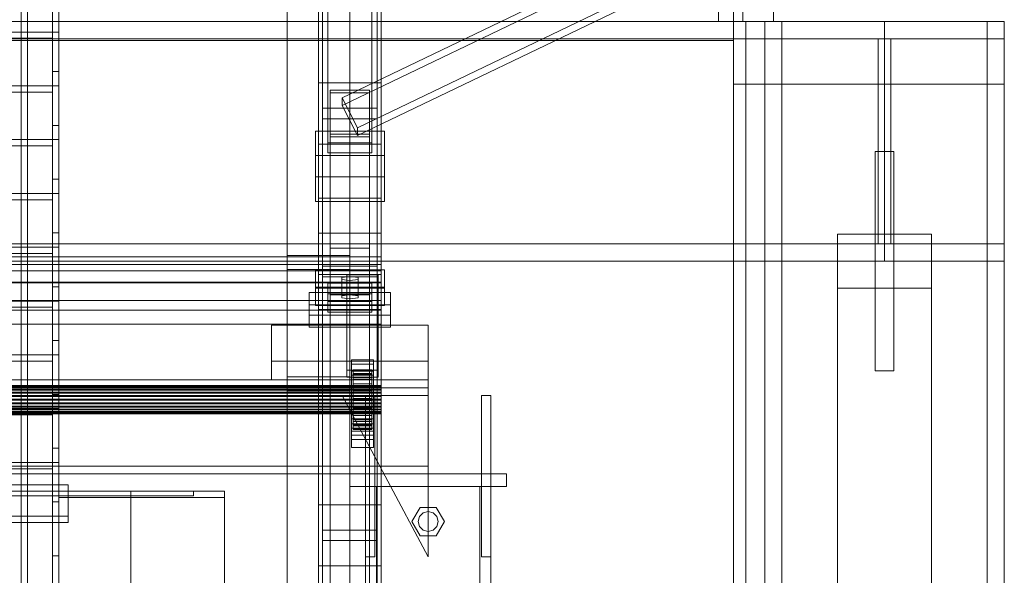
# Model space of a CAD drawing. Header units: millimetres. Extents: x -2233 to 61924, y -68080 to 6847.
# Tile 396 of 656: x 1269 to 1898, y -33054 to -32699. Entities that reach past the tile are written whole.
import ezdxf

# ---------------------------------------------------------------- set-up
doc = ezdxf.new("R2010")
doc.units = ezdxf.units.MM
for name, color, linetype, lineweight in [('frontal_C03', 7, 'Continuous', 0), ('frontal_C03-dry', 7, 'Continuous', 0), ('frontal_secador', 7, 'Continuous', 0), ('frontal_tolva', 7, 'Continuous', 0)]:
    doc.layers.add(name, color=color, linetype=linetype, lineweight=lineweight)

msp = doc.modelspace()

# ---------------------------------------------------------------- linework, layer by layer
at = {"layer": 'frontal_C03'}
for p, q in [((1270, -32314.944), (1270, -34875.113)), ((1270, -32318.841), (1270, -34879.011)), ((1274, -34875.113), (1274, -32314.944)), ((1500, -32314.944), (1500, -34875.113)), ((1500, -34879.011), (1500, -32318.841)), ((1270, -35001.792), (1270, -32441.623)), ((1274, -32441.623), (1274, -35001.792)), ((1460, -32739.193), (1460, -32514.617)), ((1500, -32514.617), (1500, -32739.193)), ((1462.5, -32856.206), (1462.5, -32530.737)), ((1497.5, -32530.737), (1497.5, -32856.206)), ((1462.5, -32862.943), (1462.5, -32537.475)), ((1497.5, -32862.943), (1497.5, -32537.475)), ((1460, -32778.171), (1460, -32553.595)), ((1500, -32778.171), (1500, -32553.595)), ((1440, -32926.85), (1440, -32579.944)), ((1480, -32579.944), (1480, -32926.85)), ((1440, -32588.927), (1440, -32935.833)), ((1480, -32935.833), (1480, -32588.927)), ((1466, -32777.531), (1466, -32619.182)), ((1475.132, -32748.616), (1742.632, -32619.988)), ((1494, -32619.182), (1494, -32777.531)), ((1466, -32625.47), (1466, -32783.819)), ((1742.632, -32624.929), (1475.132, -32753.557)), ((1494, -32783.819), (1494, -32625.47)), ((1484.868, -32767.841), (1752.368, -32639.213)), ((1484.868, -32772.782), (1752.368, -32644.153)), ((1500, -32739.193), (1460, -32739.193)), ((1460, -32739.193), (1460, -32778.171)), ((1460, -33008.685), (1460, -32739.193)), ((1500, -32778.171), (1500, -32739.193)), ((1500, -32739.193), (1500, -33008.685)), ((1467.5, -32773.613), (1467.5, -32743.751)), ((1467.5, -32743.751), (1492.5, -32743.751)), ((1467.5, -32743.751), (1467.5, -32844.643)), ((1492.5, -32745.504), (1467.5, -32745.504)), ((1467.5, -32745.504), (1467.5, -32771.861)), ((1467.5, -33340.464), (1467.5, -32745.504)), ((1492.5, -32743.751), (1492.5, -32773.613)), ((1492.5, -32844.643), (1492.5, -32743.751)), ((1492.5, -32771.861), (1492.5, -32745.504)), ((1492.5, -32745.504), (1492.5, -33340.464)), ((1484.868, -32767.841), (1475.132, -32748.616)), ((1475.132, -32748.616), (1475.132, -32753.557)), ((1475.132, -32753.557), (1484.868, -32772.782)), ((1462.5, -32762.051), (1462.5, -32755.314)), ((1462.5, -32755.314), (1497.5, -32755.314)), ((1462.5, -33080.782), (1462.5, -32755.314)), ((1497.5, -32755.314), (1497.5, -32762.051)), ((1497.5, -32755.314), (1497.5, -33080.782)), ((1497.5, -32762.051), (1462.5, -32762.051)), ((1462.5, -33087.519), (1462.5, -32762.051)), ((1497.5, -33087.519), (1497.5, -32762.051)), ((1458, -32785.612), (1458, -32769.892)), ((1458, -32769.892), (1502, -32769.892)), ((1458, -32799.125), (1458, -32769.892)), ((1467.5, -32771.861), (1492.5, -32771.861)), ((1467.5, -33366.821), (1467.5, -32771.861)), ((1484.868, -32772.782), (1484.868, -32767.841)), ((1492.5, -33366.821), (1492.5, -32771.861)), ((1502, -32769.892), (1502, -32785.612)), ((1502, -32769.892), (1502, -32799.125)), ((1460, -32778.171), (1500, -32778.171)), ((1460, -33047.663), (1460, -32778.171)), ((1494, -32777.531), (1466, -32777.531)), ((1466, -32777.531), (1466, -32783.819)), ((1492.5, -32773.613), (1467.5, -32773.613)), ((1467.5, -32773.613), (1467.5, -32874.506)), ((1492.5, -32773.613), (1492.5, -32874.506)), ((1494, -32783.819), (1494, -32777.531)), ((1500, -33047.663), (1500, -32778.171)), ((1466, -32783.819), (1494, -32783.819)), ((1502, -32785.612), (1458, -32785.612)), ((1458, -32785.612), (1458, -32814.846)), ((1502, -32814.846), (1502, -32785.612)), ((1502, -32799.125), (1458, -32799.125)), ((1458, -32799.125), (1458, -32814.846)), ((1502, -32814.846), (1502, -32799.125)), ((1458, -32814.846), (1502, -32814.846)), ((1500, -32812.755), (1460, -32812.755)), ((1460, -32812.755), (1460, -32861.478)), ((1460, -32835.213), (1460, -32812.755)), ((1500, -32861.478), (1500, -32812.755)), ((1500, -32812.755), (1500, -32835.213)), ((1500, -32835.213), (1460, -32835.213)), ((1460, -32835.213), (1460, -32883.936)), ((1460, -33059.789), (1460, -32835.213)), ((1500, -32883.936), (1500, -32835.213)), ((1500, -32835.213), (1500, -33059.789)), ((1492.5, -32844.643), (1467.5, -32844.643)), ((1467.5, -32844.643), (1467.5, -32874.506)), ((1492.5, -32874.506), (1492.5, -32844.643)), ((-1500, -32850.211), (1500, -32850.211)), ((1440, -32858.418), (1440, -32849.435)), ((1440, -32849.435), (1480, -32849.435)), ((1440, -33196.342), (1440, -32849.435)), ((1480, -32849.435), (1480, -32858.418)), ((1480, -32849.435), (1480, -33196.342)), ((1500, -32850.211), (1500, -32859.194)), ((1500, -32850.211), (1500, -32884.317)), ((-1500, -32855.102), (1500, -32855.102)), ((1500, -32859.194), (-1500, -32859.194)), ((1480, -32858.418), (1440, -32858.418)), ((1440, -32858.418), (1440, -33205.325)), ((1458, -32869.718), (1458, -32858.49)), ((1458, -32858.49), (1502, -32858.49)), ((1458, -32870.183), (1458, -32858.49)), ((1497.5, -32856.206), (1462.5, -32856.206)), ((1462.5, -32856.206), (1462.5, -32862.943)), ((1480, -33205.325), (1480, -32858.418)), ((1497.5, -32862.943), (1497.5, -32856.206)), ((1500, -32855.102), (1500, -32866.511)), ((1500, -32855.102), (1500, -32866.796)), ((1500, -32893.3), (1500, -32859.194)), ((1502, -32858.49), (1502, -32869.718)), ((1502, -32858.49), (1502, -32870.183)), ((1500, -32866.511), (-1500, -32866.511)), ((1500, -32866.796), (-1500, -32866.796)), ((1460, -32861.478), (1500, -32861.478)), ((1460, -32883.936), (1460, -32861.478)), ((1462.5, -32862.943), (1497.5, -32862.943)), ((1466, -32873.919), (1466, -32867.182)), ((1466, -32867.182), (1494, -32867.182)), ((1466, -32878.876), (1466, -32867.182)), ((1480, -32862.757), (1474.804, -32863.43)), ((1474.804, -32863.43), (1474.804, -32864.778)), ((1474.804, -32875.124), (1474.804, -32863.43)), ((1474.804, -32864.778), (1480, -32865.452)), ((1474.804, -32876.471), (1474.804, -32864.778)), ((1478, -32866.35), (1478, -32861.858)), ((1478, -32861.858), (1498, -32861.858)), ((1478, -32922.664), (1478, -32861.858)), ((1498, -32866.35), (1478, -32866.35)), ((1478, -32866.35), (1478, -32927.156)), ((1485.196, -32863.43), (1480, -32862.757)), ((1480, -32874.45), (1480, -32862.757)), ((1480, -32865.452), (1485.196, -32864.778)), ((1480, -32865.452), (1480, -32877.145)), ((1485.196, -32864.778), (1485.196, -32863.43)), ((1485.196, -32875.124), (1485.196, -32863.43)), ((1485.196, -32876.471), (1485.196, -32864.778)), ((1494, -32867.182), (1494, -32873.919)), ((1494, -32867.182), (1494, -32878.876)), ((1498, -32861.858), (1498, -32866.35)), ((1498, -32861.858), (1498, -32922.664)), ((1498, -32927.156), (1498, -32866.35)), ((1500, -32883.936), (1500, -32861.478)), ((1500, -32878.204), (1500, -32866.511)), ((1500, -32878.204), (1500, -32866.796)), ((1454, -32887.482), (1454, -32873.109)), ((1454, -32873.109), (1506, -32873.109)), ((1454, -32880.905), (1454, -32873.109)), ((1502, -32869.718), (1458, -32869.718)), ((1458, -32869.718), (1458, -32881.412)), ((1502, -32870.183), (1458, -32870.183)), ((1458, -32870.183), (1458, -32881.412)), ((1502, -32881.412), (1502, -32869.718)), ((1502, -32881.412), (1502, -32870.183)), ((1506, -32873.109), (1506, -32887.482)), ((1506, -32873.109), (1506, -32880.905)), ((-1500, -32878.204), (1500, -32878.204)), ((1494, -32873.919), (1466, -32873.919)), ((1466, -32873.919), (1466, -32885.613)), ((1494, -32878.876), (1466, -32878.876)), ((1466, -32878.876), (1466, -32885.613)), ((1467.5, -32874.506), (1492.5, -32874.506)), ((1474.804, -32875.124), (1480, -32874.45)), ((1474.804, -32876.471), (1474.804, -32875.124)), ((1480, -32877.145), (1474.804, -32876.471)), ((1480, -32874.45), (1485.196, -32875.124)), ((1485.196, -32876.471), (1480, -32877.145)), ((1485.196, -32875.124), (1485.196, -32876.471)), ((1494, -32885.613), (1494, -32873.919)), ((1494, -32885.613), (1494, -32878.876)), ((1500, -32884.317), (-1500, -32884.317)), ((1506, -32880.905), (1454, -32880.905)), ((1454, -32880.905), (1454, -32895.278)), ((1458, -32881.412), (1502, -32881.412)), ((1460, -32883.936), (1500, -32883.936)), ((1460, -33108.512), (1460, -32883.936)), ((1466, -32885.613), (1494, -32885.613)), ((1500, -33108.512), (1500, -32883.936)), ((1500, -32893.3), (1500, -32884.317)), ((1506, -32895.278), (1506, -32880.905)), ((1506, -32887.482), (1454, -32887.482)), ((1454, -32887.482), (1454, -32895.278)), ((1506, -32895.278), (1506, -32887.482)), ((-1500, -32893.3), (1500, -32893.3)), ((1430, -32916.942), (1430, -32893.896)), ((1430, -32893.896), (1530, -32893.896)), ((1430, -32928.942), (1430, -32893.896)), ((1454, -32895.278), (1506, -32895.278)), ((1530, -32893.896), (1530, -32916.942)), ((1530, -32893.896), (1530, -32928.942)), ((1530, -32916.942), (1430, -32916.942)), ((1430, -32916.942), (1430, -32928.942)), ((1481, -32918.767), (1481, -32916.072)), ((1481, -32916.072), (1495, -32916.072)), ((1481, -32956.999), (1481, -32916.072)), ((1495, -32916.072), (1495, -32918.767)), ((1495, -32916.072), (1495, -32956.999)), ((1530, -32928.942), (1530, -32916.942)), ((1498, -32922.664), (1478, -32922.664)), ((1478, -32922.664), (1478, -32927.156)), ((1495, -32918.767), (1481, -32918.767)), ((1481, -32918.767), (1481, -32959.694)), ((1481, -32925.953), (1481, -32923.258)), ((1481, -32923.258), (1495, -32923.258)), ((1481, -32964.185), (1481, -32923.258)), ((1482, -32932.482), (1482, -32922.488)), ((1482, -32922.488), (1482, -32923.308)), ((1482, -32922.488), (1494, -32922.488)), ((1482, -32922.961), (1482, -32922.488)), ((1482, -32932.706), (1482, -32922.961)), ((1482, -32922.961), (1494, -32922.961)), ((1482, -32924.696), (1482, -32922.961)), ((1482, -32932.87), (1482, -32923.308)), ((1482, -32923.308), (1482, -32925.367)), ((1482, -32923.308), (1494, -32923.308)), ((1494, -32923.308), (1494, -32922.488)), ((1494, -32922.488), (1494, -32932.482)), ((1494, -32922.488), (1494, -32922.961)), ((1494, -32922.961), (1494, -32932.706)), ((1494, -32922.961), (1494, -32924.696)), ((1494, -32925.367), (1494, -32923.308)), ((1494, -32923.308), (1494, -32932.87)), ((1495, -32959.694), (1495, -32918.767)), ((1495, -32923.258), (1495, -32925.953)), ((1495, -32923.258), (1495, -32964.185)), ((1498, -32927.156), (1498, -32922.664)), ((1530, -32928.942), (-1530, -32928.942)), ((1430, -32928.942), (1530, -32928.942)), ((1480, -32926.85), (1440, -32926.85)), ((1440, -32926.85), (1440, -32935.833)), ((1478, -32927.156), (1498, -32927.156)), ((1480, -32935.833), (1480, -32926.85)), ((1495, -32925.953), (1481, -32925.953)), ((1481, -32925.953), (1481, -32966.88)), ((1482, -32933.528), (1482, -32924.696)), ((1482, -32924.696), (1494, -32924.696)), ((1482, -32927.575), (1482, -32924.696)), ((1482, -32933.845), (1482, -32925.367)), ((1482, -32925.367), (1482, -32928.523)), ((1482, -32925.367), (1494, -32925.367)), ((1482, -32934.891), (1482, -32927.575)), ((1482, -32927.575), (1494, -32927.575)), ((1482, -32931.401), (1482, -32927.575)), ((1482, -32935.34), (1482, -32928.523)), ((1482, -32928.523), (1482, -32932.562)), ((1482, -32928.523), (1494, -32928.523)), ((1494, -32924.696), (1494, -32933.528)), ((1494, -32924.696), (1494, -32927.575)), ((1494, -32928.523), (1494, -32925.367)), ((1494, -32925.367), (1494, -32933.845)), ((1494, -32927.575), (1494, -32934.891)), ((1494, -32927.575), (1494, -32931.401)), ((1494, -32932.562), (1494, -32928.523)), ((1494, -32928.523), (1494, -32935.34)), ((1495, -32966.88), (1495, -32925.953)), ((1530, -32928.942), (1530, -32933.942)), ((1530, -32933.942), (-1530, -32933.942)), ((-1500, -32932.482), (1500, -32932.482)), ((-1500, -32932.706), (1500, -32932.706)), ((-1500, -32932.87), (1500, -32932.87)), ((-1500, -32933.528), (1500, -32933.528)), ((-1500, -32933.845), (1500, -32933.845)), ((-1500, -32934.891), (1500, -32934.891)), ((-1500, -32935.34), (1500, -32935.34)), ((1440, -32935.833), (1480, -32935.833)), ((1482, -32936.704), (1482, -32931.401)), ((1482, -32931.401), (1494, -32931.401)), ((1482, -32935.914), (1482, -32931.401)), ((1482, -32932.87), (1482, -32932.482)), ((1494, -32932.482), (1482, -32932.482)), ((1482, -32932.482), (1482, -32932.706)), ((1482, -32937.254), (1482, -32932.562)), ((1482, -32932.562), (1482, -32937.209)), ((1482, -32932.562), (1494, -32932.562)), ((1494, -32932.706), (1482, -32932.706)), ((1482, -32932.706), (1482, -32933.528)), ((1482, -32933.845), (1482, -32932.87)), ((1494, -32932.87), (1482, -32932.87)), ((1494, -32933.528), (1482, -32933.528)), ((1482, -32933.528), (1482, -32934.891)), ((1482, -32935.34), (1482, -32933.845)), ((1494, -32933.845), (1482, -32933.845)), ((1494, -32934.891), (1482, -32934.891)), ((1482, -32934.891), (1482, -32936.704)), ((1482, -32937.254), (1482, -32935.34)), ((1494, -32935.34), (1482, -32935.34)), ((1482, -32938.841), (1482, -32935.914)), ((1482, -32935.914), (1494, -32935.914)), ((1482, -32940.806), (1482, -32935.914)), ((1494, -32931.401), (1494, -32936.704)), ((1494, -32931.401), (1494, -32935.914)), ((1494, -32932.482), (1494, -32932.87)), ((1494, -32932.706), (1494, -32932.482)), ((1494, -32937.209), (1494, -32932.562)), ((1494, -32932.562), (1494, -32937.254)), ((1494, -32933.528), (1494, -32932.706)), ((1494, -32932.87), (1494, -32933.845)), ((1494, -32934.891), (1494, -32933.528)), ((1494, -32933.845), (1494, -32935.34)), ((1494, -32936.704), (1494, -32934.891)), ((1494, -32935.34), (1494, -32937.254)), ((1494, -32935.914), (1494, -32938.841)), ((1494, -32935.914), (1494, -32940.806)), ((1500, -32932.87), (1500, -32932.482)), ((1500, -32932.482), (1500, -32932.706)), ((1500, -32932.706), (1500, -32933.528)), ((1500, -32933.845), (1500, -32932.87)), ((1500, -32933.528), (1500, -32934.891)), ((1500, -32935.34), (1500, -32933.845)), ((1500, -32934.891), (1500, -32936.704)), ((1500, -32937.254), (1500, -32935.34)), ((1530, -32933.942), (1530, -32983.942)), ((-1500, -32936.704), (1500, -32936.704)), ((-1500, -32937.254), (1500, -32937.254)), ((-1500, -32938.841), (1500, -32938.841)), ((1500, -32939.455), (-1500, -32939.455)), ((-1500, -32941.158), (1500, -32941.158)), ((-1500, -32941.793), (1500, -32941.793)), ((1530, -33041.942), (1475, -32938.942)), ((1475, -32938.942), (1530, -32938.942)), ((1494, -32936.704), (1482, -32936.704)), ((1482, -32936.704), (1482, -32938.841)), ((1482, -32937.209), (1482, -32939.455)), ((1494, -32937.209), (1482, -32937.209)), ((1482, -32937.209), (1482, -32942.146)), ((1482, -32939.455), (1482, -32937.254)), ((1494, -32937.254), (1482, -32937.254)), ((1494, -32938.841), (1482, -32938.841)), ((1482, -32938.841), (1482, -32941.158)), ((1482, -32939.455), (1494, -32939.455)), ((1482, -32941.793), (1482, -32939.455)), ((1482, -32941.158), (1482, -32940.806)), ((1482, -32940.806), (1494, -32940.806)), ((1482, -32945.743), (1482, -32940.806)), ((1494, -32941.158), (1482, -32941.158)), ((1482, -32941.158), (1482, -32943.497)), ((1482, -32944.111), (1482, -32941.793)), ((1482, -32941.793), (1482, -32942.146)), ((1494, -32941.793), (1482, -32941.793)), ((1482, -32942.146), (1482, -32947.038)), ((1482, -32942.146), (1494, -32942.146)), ((1490, -33041.942), (1490, -32938.942)), ((1490, -32938.942), (1496, -32938.942)), ((1494, -32938.841), (1494, -32936.704)), ((1494, -32939.455), (1494, -32937.209)), ((1494, -32942.146), (1494, -32937.209)), ((1494, -32937.254), (1494, -32939.455)), ((1494, -32941.158), (1494, -32938.841)), ((1494, -32939.455), (1494, -32941.793)), ((1494, -32940.806), (1494, -32941.158)), ((1494, -32940.806), (1494, -32945.743)), ((1494, -32943.497), (1494, -32941.158)), ((1494, -32942.146), (1494, -32941.793)), ((1494, -32941.793), (1494, -32944.111)), ((1494, -32947.038), (1494, -32942.146)), ((1496, -33041.942), (1496, -32938.942)), ((1500, -32936.704), (1500, -32938.841)), ((1500, -32939.455), (1500, -32937.254)), ((1500, -32938.841), (1500, -32941.158)), ((1500, -32941.793), (1500, -32939.455)), ((1500, -32941.158), (1500, -32943.497)), ((1500, -32944.111), (1500, -32941.793)), ((1530, -32938.942), (1530, -33041.942)), ((1564, -33041.942), (1564, -32938.942)), ((1564, -32938.942), (1570, -32938.942)), ((1570, -33041.942), (1570, -32938.942)), ((-1500, -32943.497), (1500, -32943.497)), ((-1500, -32944.111), (1500, -32944.111)), ((-1500, -32945.698), (1500, -32945.698)), ((-1500, -32946.248), (1500, -32946.248)), ((-1500, -32947.611), (1500, -32947.611)), ((-1500, -32948.06), (1500, -32948.06)), ((1482, -32943.497), (1482, -32945.743)), ((1494, -32943.497), (1482, -32943.497)), ((1482, -32943.497), (1482, -32945.698)), ((1482, -32946.248), (1482, -32944.111)), ((1482, -32944.111), (1482, -32947.038)), ((1494, -32944.111), (1482, -32944.111)), ((1482, -32945.698), (1482, -32950.389)), ((1494, -32945.698), (1482, -32945.698)), ((1482, -32945.698), (1482, -32947.611)), ((1482, -32945.743), (1494, -32945.743)), ((1482, -32950.389), (1482, -32945.743)), ((1482, -32948.06), (1482, -32946.248)), ((1482, -32946.248), (1482, -32951.551)), ((1494, -32946.248), (1482, -32946.248)), ((1482, -32947.038), (1482, -32951.551)), ((1482, -32947.038), (1494, -32947.038)), ((1482, -32947.611), (1482, -32954.429)), ((1494, -32947.611), (1482, -32947.611)), ((1482, -32947.611), (1482, -32949.107)), ((1482, -32949.424), (1482, -32948.06)), ((1482, -32948.06), (1482, -32955.377)), ((1494, -32948.06), (1482, -32948.06)), ((1494, -32945.743), (1494, -32943.497)), ((1494, -32945.698), (1494, -32943.497)), ((1494, -32947.038), (1494, -32944.111)), ((1494, -32944.111), (1494, -32946.248)), ((1494, -32950.389), (1494, -32945.698)), ((1494, -32947.611), (1494, -32945.698)), ((1494, -32945.743), (1494, -32950.389)), ((1494, -32951.551), (1494, -32946.248)), ((1494, -32946.248), (1494, -32948.06)), ((1494, -32951.551), (1494, -32947.038)), ((1494, -32954.429), (1494, -32947.611)), ((1494, -32949.107), (1494, -32947.611)), ((1494, -32955.377), (1494, -32948.06)), ((1494, -32948.06), (1494, -32949.424)), ((1500, -32943.497), (1500, -32945.698)), ((1500, -32946.248), (1500, -32944.111)), ((1500, -32945.698), (1500, -32947.611)), ((1500, -32948.06), (1500, -32946.248)), ((1500, -32947.611), (1500, -32949.107)), ((1500, -32949.424), (1500, -32948.06)), ((-1500, -32949.107), (1500, -32949.107)), ((-1500, -32949.424), (1500, -32949.424)), ((-1500, -32950.082), (1500, -32950.082)), ((-1500, -32950.246), (1500, -32950.246)), ((-1500, -32950.47), (1500, -32950.47)), ((1481, -32964.181), (1481, -32953.851)), ((1481, -32953.851), (1495, -32953.851)), ((1481, -32961.647), (1481, -32953.851)), ((1482, -32949.107), (1482, -32957.585)), ((1494, -32949.107), (1482, -32949.107)), ((1482, -32949.107), (1482, -32950.082)), ((1482, -32950.246), (1482, -32949.424)), ((1482, -32949.424), (1482, -32958.255)), ((1494, -32949.424), (1482, -32949.424)), ((1482, -32950.082), (1482, -32959.644)), ((1494, -32950.082), (1482, -32950.082)), ((1482, -32950.082), (1482, -32950.47)), ((1482, -32950.47), (1482, -32950.246)), ((1482, -32950.246), (1482, -32959.991)), ((1494, -32950.246), (1482, -32950.246)), ((1482, -32950.389), (1494, -32950.389)), ((1482, -32954.429), (1482, -32950.389)), ((1482, -32950.47), (1482, -32960.464)), ((1494, -32950.47), (1482, -32950.47)), ((1482, -32951.551), (1482, -32955.377)), ((1482, -32951.551), (1494, -32951.551)), ((1482, -32954.429), (1494, -32954.429)), ((1482, -32957.585), (1482, -32954.429)), ((1482, -32955.377), (1482, -32958.255)), ((1482, -32955.377), (1494, -32955.377)), ((1494, -32957.585), (1494, -32949.107)), ((1494, -32950.082), (1494, -32949.107)), ((1494, -32958.255), (1494, -32949.424)), ((1494, -32949.424), (1494, -32950.246)), ((1494, -32959.644), (1494, -32950.082)), ((1494, -32950.47), (1494, -32950.082)), ((1494, -32959.991), (1494, -32950.246)), ((1494, -32950.246), (1494, -32950.47)), ((1494, -32950.389), (1494, -32954.429)), ((1494, -32960.464), (1494, -32950.47)), ((1494, -32955.377), (1494, -32951.551)), ((1494, -32954.429), (1494, -32957.585)), ((1494, -32958.255), (1494, -32955.377)), ((1495, -32953.851), (1495, -32964.181)), ((1495, -32953.851), (1495, -32961.647)), ((1500, -32949.107), (1500, -32950.082)), ((1500, -32950.246), (1500, -32949.424)), ((1500, -32950.082), (1500, -32950.47)), ((1500, -32950.47), (1500, -32950.246)), ((1495, -32956.999), (1481, -32956.999)), ((1481, -32956.999), (1481, -32959.694)), ((1481, -32959.694), (1495, -32959.694)), ((1495, -32961.647), (1481, -32961.647)), ((1481, -32961.647), (1481, -32971.977)), ((1482, -32957.585), (1494, -32957.585)), ((1482, -32959.644), (1482, -32957.585)), ((1482, -32958.255), (1482, -32959.991)), ((1482, -32958.255), (1494, -32958.255)), ((1482, -32959.644), (1494, -32959.644)), ((1482, -32960.464), (1482, -32959.644)), ((1482, -32959.991), (1482, -32960.464)), ((1482, -32959.991), (1494, -32959.991)), ((1482, -32960.464), (1494, -32960.464)), ((1494, -32957.585), (1494, -32959.644)), ((1494, -32959.991), (1494, -32958.255)), ((1494, -32959.644), (1494, -32960.464)), ((1494, -32960.464), (1494, -32959.991)), ((1495, -32959.694), (1495, -32956.999)), ((1495, -32971.977), (1495, -32961.647)), ((1495, -32964.181), (1481, -32964.181)), ((1481, -32964.181), (1481, -32971.977)), ((1495, -32964.185), (1481, -32964.185)), ((1481, -32964.185), (1481, -32966.88)), ((1481, -32966.88), (1495, -32966.88)), ((1495, -32971.977), (1495, -32964.181)), ((1495, -32966.88), (1495, -32964.185)), ((1481, -32971.977), (1495, -32971.977)), ((1530, -32983.942), (-1530, -32983.942)), ((1530, -32983.942), (1530, -32988.942)), ((1530, -32988.942), (-1530, -32988.942)), ((1480, -32988.942), (1580, -32988.942)), ((1480, -32996.942), (1480, -32988.942)), ((1580, -32996.942), (1580, -32988.942)), ((1480, -32996.942), (1580, -32996.942)), ((1490, -32996.942), (1497, -32996.942)), ((1490, -35975), (1490, -32996.942)), ((1497, -35975), (1497, -32996.942)), ((1497, -32996.942), (1563, -32996.942)), ((1563, -32996.942), (1570, -32996.942)), ((1563, -35975), (1563, -32996.942)), ((1570, -35975), (1570, -32996.942)), ((1500, -33008.685), (1460, -33008.685)), ((1460, -33008.685), (1460, -33047.663)), ((1460, -33278.176), (1460, -33008.685)), ((1500, -33047.663), (1500, -33008.685)), ((1500, -33008.685), (1500, -33278.176)), ((1519.6, -33019.442), (1524.8, -33010.436)), ((1524.8, -33010.436), (1535.2, -33010.436)), ((1535.2, -33010.436), (1540.4, -33019.442)), ((1523.6, -33019.442), (1524.457, -33016.242)), ((1524.457, -33016.242), (1526.8, -33013.9)), ((1526.8, -33013.9), (1530, -33013.042)), ((1530, -33013.042), (1533.2, -33013.9)), ((1533.2, -33013.9), (1535.543, -33016.242)), ((1535.543, -33016.242), (1536.4, -33019.442)), ((1524.8, -33028.449), (1519.6, -33019.442)), ((1524.457, -33022.642), (1523.6, -33019.442)), ((1526.8, -33024.985), (1524.457, -33022.642)), ((1535.543, -33022.642), (1533.2, -33024.985)), ((1540.4, -33019.442), (1535.2, -33028.449)), ((1536.4, -33019.442), (1535.543, -33022.642)), ((1462.5, -33031.542), (1462.5, -33024.805)), ((1462.5, -33024.805), (1497.5, -33024.805)), ((1462.5, -33350.274), (1462.5, -33024.805)), ((1497.5, -33024.805), (1497.5, -33031.542)), ((1497.5, -33024.805), (1497.5, -33350.274)), ((1535.2, -33028.449), (1524.8, -33028.449)), ((1530, -33025.842), (1526.8, -33024.985)), ((1533.2, -33024.985), (1530, -33025.842)), ((1497.5, -33031.542), (1462.5, -33031.542)), ((1462.5, -33357.011), (1462.5, -33031.542)), ((1497.5, -33357.011), (1497.5, -33031.542)), ((1496, -33041.942), (1490, -33041.942)), ((1570, -33041.942), (1564, -33041.942)), ((1460, -33047.663), (1500, -33047.663)), ((1460, -33317.154), (1460, -33047.663)), ((1500, -33317.154), (1500, -33047.663))]:
    msp.add_line(p, q, dxfattribs=at)
at = {"layer": 'frontal_C03-dry'}
for p, q in [((1290, -32731.875), (1290, -32637.875)), ((1294, -32637.875), (1294, -32731.875)), ((1290, -32766.25), (1290, -32672.25)), ((1290, -32672.25), (1290, -32706.625)), ((1294, -32672.25), (1294, -32766.25)), ((1294, -32672.25), (1294, -32706.625)), ((1290, -32710.625), (1290, -32676.25)), ((1290, -32697.5), (1290, -32731.875)), ((1294, -32731.875), (1294, -32697.5)), ((1290, -32706.625), (-1290, -32706.625)), ((1290, -32706.625), (1290, -32710.625)), ((1290, -32800.625), (1290, -32706.625)), ((1294, -32706.625), (1290, -32706.625)), ((1290, -32706.625), (1290, -32741)), ((1294, -32706.625), (1294, -32800.625)), ((1294, -32706.625), (1294, -32741)), ((-1290, -32710.625), (1290, -32710.625)), ((1290, -32745), (1290, -32710.625)), ((1294, -32731.875), (1290, -32731.875)), ((1290, -32731.875), (1290, -32766.25)), ((1294, -32766.25), (1294, -32731.875)), ((1290, -32741), (-1290, -32741)), ((1290, -32741), (1290, -32745)), ((1290, -32835), (1290, -32741)), ((1294, -32741), (1290, -32741)), ((1290, -32741), (1290, -32775.375)), ((1294, -32741), (1294, -32835)), ((1294, -32741), (1294, -32775.375)), ((-1290, -32745), (1290, -32745)), ((1290, -32779.375), (1290, -32745)), ((1294, -32766.25), (1290, -32766.25)), ((1290, -32766.25), (1290, -32800.625)), ((1294, -32800.625), (1294, -32766.25)), ((1290, -32775.375), (-1290, -32775.375)), ((1290, -32775.375), (1290, -32779.375)), ((1290, -32869.375), (1290, -32775.375)), ((1294, -32775.375), (1290, -32775.375)), ((1290, -32775.375), (1290, -32809.75)), ((1294, -32775.375), (1294, -32869.375)), ((1294, -32775.375), (1294, -32809.75)), ((-1290, -32779.375), (1290, -32779.375)), ((1290, -32813.75), (1290, -32779.375)), ((1294, -32800.625), (1290, -32800.625)), ((1290, -32800.625), (1290, -32835)), ((1294, -32835), (1294, -32800.625)), ((1290, -32809.75), (-1290, -32809.75)), ((1290, -32809.75), (1290, -32813.75)), ((1290, -32903.75), (1290, -32809.75)), ((1294, -32809.75), (1290, -32809.75)), ((1290, -32809.75), (1290, -32844.125)), ((1294, -32809.75), (1294, -32903.75)), ((1294, -32809.75), (1294, -32844.125)), ((-1290, -32813.75), (1290, -32813.75)), ((1290, -32848.125), (1290, -32813.75)), ((1294, -32835), (1290, -32835)), ((1290, -32835), (1290, -32869.375)), ((1294, -32869.375), (1294, -32835)), ((1290, -32844.125), (-1290, -32844.125)), ((-1290, -32848.125), (1290, -32848.125)), ((1290, -32844.125), (1290, -32848.125)), ((1290, -32938.125), (1290, -32844.125)), ((1294, -32844.125), (1290, -32844.125)), ((1290, -32844.125), (1290, -32878.5)), ((1290, -32882.5), (1290, -32848.125)), ((1294, -32844.125), (1294, -32938.125)), ((1294, -32844.125), (1294, -32878.5)), ((1294, -32869.375), (1290, -32869.375)), ((1290, -32869.375), (1290, -32903.75)), ((1294, -32903.75), (1294, -32869.375)), ((1290, -32878.5), (-1290, -32878.5)), ((1290, -32878.5), (1290, -32882.5)), ((1290, -32972.5), (1290, -32878.5)), ((1294, -32878.5), (1290, -32878.5)), ((1290, -32878.5), (1290, -32912.875)), ((1294, -32878.5), (1294, -32972.5)), ((1294, -32878.5), (1294, -32912.875)), ((-1290, -32882.5), (1290, -32882.5)), ((1290, -32916.875), (1290, -32882.5)), ((1294, -32903.75), (1290, -32903.75)), ((1290, -32903.75), (1290, -32938.125)), ((1294, -32938.125), (1294, -32903.75)), ((1290, -32912.875), (-1290, -32912.875)), ((-1290, -32916.875), (1290, -32916.875)), ((1290, -32912.875), (1290, -32916.875)), ((1290, -33006.875), (1290, -32912.875)), ((1294, -32912.875), (1290, -32912.875)), ((1290, -32912.875), (1290, -32947.25)), ((1290, -32951.25), (1290, -32916.875)), ((1294, -32912.875), (1294, -33006.875)), ((1294, -32912.875), (1294, -32947.25)), ((1294, -32938.125), (1290, -32938.125)), ((1290, -32938.125), (1290, -32972.5)), ((1294, -32972.5), (1294, -32938.125)), ((1290, -32947.25), (-1290, -32947.25)), ((1290, -32947.25), (1290, -32951.25)), ((1290, -33041.25), (1290, -32947.25)), ((1294, -32947.25), (1290, -32947.25)), ((1290, -32947.25), (1290, -32981.625)), ((1294, -32947.25), (1294, -33041.25)), ((1294, -32947.25), (1294, -32981.625)), ((-1290, -32951.25), (1290, -32951.25)), ((1290, -32985.625), (1290, -32951.25)), ((1294, -32972.5), (1290, -32972.5)), ((1290, -32972.5), (1290, -33006.875)), ((1294, -33006.875), (1294, -32972.5)), ((1290, -32981.625), (-1290, -32981.625)), ((-1290, -32985.625), (1290, -32985.625)), ((1290, -32981.625), (1290, -32985.625)), ((1290, -33075.625), (1290, -32981.625)), ((1294, -32981.625), (1290, -32981.625)), ((1290, -32981.625), (1290, -33016)), ((1290, -33020), (1290, -32985.625)), ((1294, -32981.625), (1294, -33075.625)), ((1294, -32981.625), (1294, -33016)), ((1294, -33006.875), (1290, -33006.875)), ((1290, -33006.875), (1290, -33041.25)), ((1294, -33041.25), (1294, -33006.875)), ((1290, -33016), (-1290, -33016)), ((1290, -33016), (1290, -33020)), ((1290, -33110), (1290, -33016)), ((1294, -33016), (1290, -33016)), ((1294, -33016), (1294, -33110)), ((-1290, -33020), (1290, -33020)), ((1294, -33041.25), (1290, -33041.25)), ((1290, -33041.25), (1290, -33075.625)), ((1294, -33075.625), (1294, -33041.25))]:
    msp.add_line(p, q, dxfattribs=at)
at = {"layer": 'frontal_secador'}
for p, q in [((1300, -32996), (-1300, -32996)), ((1300, -33016), (1300, -32996)), ((1300, -32996), (1300, -33000)), ((-1400, -33000), (1400, -33000)), ((-1380, -33000), (1380, -33000)), ((-1380, -33003), (1380, -33003)), ((-1300, -33000), (1300, -33000)), ((1250, -33000), (1400, -33000)), ((1294, -33000), (1400, -33000)), ((1294, -33004), (1294, -33000)), ((1294, -33004), (1400, -33004)), ((1300, -33000), (1300, -33020)), ((1340, -33000), (1400, -33000)), ((1340, -36000), (1340, -33000)), ((1380, -33003), (1380, -33000)), ((1400, -33075), (1400, -33000)), ((1400, -33250), (1400, -33000)), ((1400, -36000), (1400, -33000)), ((1400, -33004), (1400, -33000)), ((-1300, -33016), (1300, -33016)), ((1300, -33016), (1300, -33020)), ((1300, -33020), (-1300, -33020))]:
    msp.add_line(p, q, dxfattribs=at)
at = {"layer": 'frontal_tolva'}
for p, q in [((1725, -31700), (1725, -32700)), ((1731, -32700), (1731, -31700)), ((1715.5, -32700), (1715.5, -31730)), ((1750.5, -32700), (1750.5, -31730)), ((-1821.5, -32700), (1821.5, -32700)), ((-1725, -32700), (1725, -32700)), ((1750.5, -32700), (1715.5, -32700)), ((1725, -32700), (1725, -33600)), ((1725, -32700), (1733, -32700)), ((1725, -32700), (1731, -32700)), ((1725, -32700), (1898, -32700)), ((1725, -32700), (1725, -32740)), ((1725, -32712), (1725, -32700)), ((1733, -33600), (1733, -32700)), ((1745, -35980), (1745, -32700)), ((1745, -32700), (1756, -32700)), ((1745, -32700), (1898, -32700)), ((1745, -32711), (1745, -32700)), ((1756, -35980), (1756, -32700)), ((1756, -32700), (1887, -32700)), ((1821.5, -32711), (1821.5, -32700)), ((1887, -35980), (1887, -32700)), ((1887, -32700), (1898, -32700)), ((1898, -35980), (1898, -32700)), ((1898, -32711), (1898, -32700)), ((1898, -32740), (1898, -32700)), ((-1821.5, -32711), (1821.5, -32711)), ((-1725, -32712), (1725, -32712)), ((1745, -32711), (1898, -32711)), ((1817.5, -32711), (1825.5, -32711)), ((1817.5, -32842), (1817.5, -32711)), ((1821.5, -32842), (1821.5, -32711)), ((1825.5, -32842), (1825.5, -32711)), ((1725, -32740), (1898, -32740)), ((1815.5, -32783), (1827.5, -32783)), ((1815.5, -32923), (1815.5, -32783)), ((1827.5, -32923), (1827.5, -32783)), ((1791.5, -34332.806), (1791.5, -32835.806)), ((1791.5, -32835.806), (1851.5, -32835.806)), ((1791.5, -32870.194), (1791.5, -32835.806)), ((1851.5, -32835.806), (1851.5, -34332.806)), ((1851.5, -32835.806), (1851.5, -32870.194)), ((-1821.5, -32842), (1821.5, -32842)), ((1745, -32842), (1898, -32842)), ((1745, -32853), (1745, -32842)), ((1817.5, -32842), (1825.5, -32842)), ((1821.5, -32853), (1821.5, -32842)), ((1898, -32853), (1898, -32842)), ((-1821.5, -32853), (1821.5, -32853)), ((1745, -32853), (1898, -32853)), ((1851.5, -32870.194), (1791.5, -32870.194)), ((1791.5, -32870.194), (1791.5, -34367.194)), ((1851.5, -34367.194), (1851.5, -32870.194)), ((1815.5, -32923), (1827.5, -32923))]:
    msp.add_line(p, q, dxfattribs=at)

doc.saveas('drawing.dxf')
